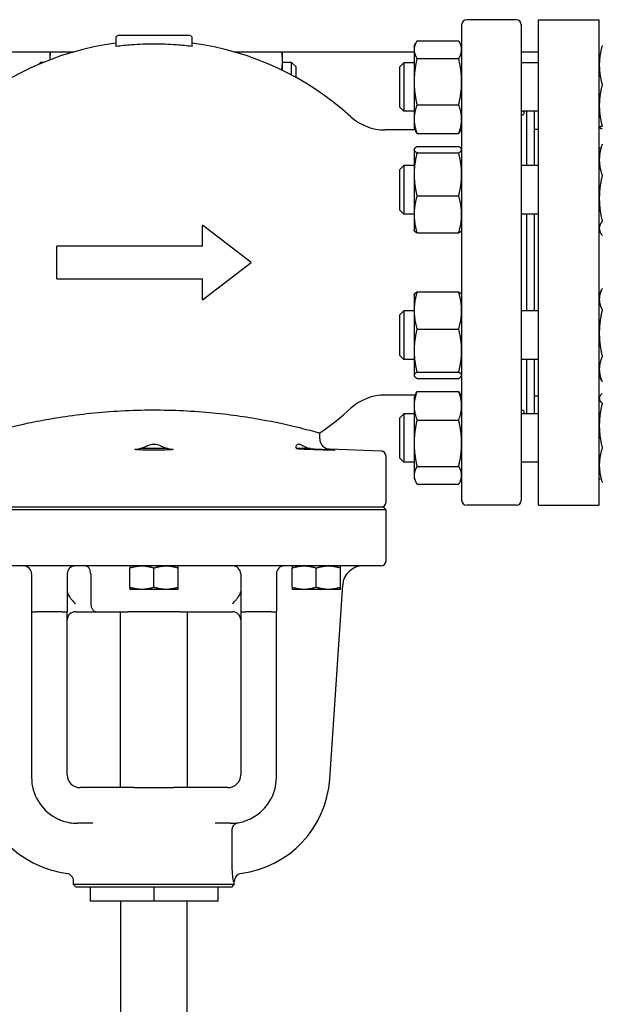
# Model space of a CAD drawing. Header units: inches. Extents: x 5 to 1128, y -85 to 748.
# Tile 636 of 656: x 626 to 635, y 682 to 698. Entities that reach past the tile are written whole.
import ezdxf

# ---------------------------------------------------------------- set-up
doc = ezdxf.new("R2010")
doc.units = ezdxf.units.IN
doc.header["$LTSCALE"] = 32
doc.header["$MEASUREMENT"] = 0
doc.layers.add('Visible (ANSI)', color=7, linetype='Continuous', lineweight=30)

msp = doc.modelspace()

# ---------------------------------------------------------------- linework, layer by layer
at = {"layer": 'Visible (ANSI)'}
for p, q in [((633.31565, 697.68978), (632.55187, 697.68978)), ((633.65813, 690.18978), (633.65813, 697.68978)), ((633.65813, 697.68978), (634.59813, 697.68978)), ((634.59813, 690.18978), (634.59813, 697.68978)), ((632.47313, 697.61104), (632.47313, 690.26852)), ((633.39439, 697.61104), (633.39439, 690.26852)), ((627.13258, 697.40435), (627.13258, 697.27441)), ((628.27431, 697.44372), (627.17195, 697.44372)), ((628.31368, 697.27441), (628.31368, 697.40435)), ((631.73913, 697.27458), (631.76305, 697.32588)), ((631.73913, 697.27458), (631.73913, 697.22718)), ((631.73913, 697.22718), (631.73913, 696.7316)), ((631.78422, 697.36503), (632.42805, 697.36503)), ((632.47313, 697.27458), (632.44921, 697.32588)), ((634.59813, 697.27458), (634.59849, 697.27534)), ((626.47584, 697.18978), (623.70713, 697.18978)), ((626.11413, 697.18978), (626.11413, 697.06943)), ((631.73913, 697.18978), (628.97042, 697.18978)), ((628.97313, 697.18978), (628.97313, 697.189)), ((629.70713, 697.05448), (629.70713, 697.18978)), ((631.78422, 697.08932), (632.42805, 697.08932)), ((633.65813, 697.18978), (633.39439, 697.18978)), ((625.9421, 696.99996), (625.97313, 697.03099)), ((625.97313, 697.03099), (625.97313, 697.0131)), ((626.01645, 697.03099), (625.97313, 697.03099)), ((629.70713, 696.90713), (629.70713, 697.05448)), ((629.84813, 697.03099), (629.70713, 697.03099)), ((629.84813, 696.83531), (629.84813, 697.03099)), ((629.91063, 696.96849), (629.84813, 697.03099)), ((629.91063, 696.96849), (629.91063, 696.80146)), ((631.51939, 696.96208), (631.58189, 697.02458)), ((631.51939, 696.33708), (631.51939, 696.96208)), ((631.58189, 697.02458), (631.58189, 696.27458)), ((631.73913, 697.02458), (631.58189, 697.02458)), ((633.65813, 697.02458), (633.39439, 697.02458)), ((631.73913, 696.7316), (631.73913, 696.15401)), ((631.51939, 696.33708), (631.58189, 696.27458)), ((631.78422, 696.37388), (632.42805, 696.37388)), ((631.73913, 696.27458), (631.58189, 696.27458)), ((633.65813, 696.27458), (633.39439, 696.27458)), ((633.47313, 696.27458), (633.47313, 695.43722)), ((633.59313, 696.27458), (633.59313, 695.43722)), ((631.73913, 696.15401), (631.73913, 696.02458)), ((631.73913, 696.02458), (631.76305, 695.97329)), ((632.47313, 696.02458), (632.44921, 695.97329)), ((634.59813, 696.02458), (634.59849, 696.02383)), ((631.75665, 695.98702), (631.29368, 695.98702)), ((631.78422, 695.93414), (632.42805, 695.93414)), ((633.59813, 695.87978), (633.59313, 695.87978)), ((633.59813, 695.43722), (633.59813, 695.99978)), ((633.59813, 695.99978), (633.65813, 695.99978)), ((631.78422, 695.72878), (632.42805, 695.72878)), ((634.59813, 695.68722), (634.61282, 695.71871)), ((631.73913, 695.68722), (631.74162, 695.69255)), ((631.73913, 695.68722), (631.73913, 695.68193)), ((631.73913, 695.68193), (631.73913, 695.3018)), ((631.78422, 695.63508), (632.42805, 695.63508)), ((632.47313, 695.68722), (632.47065, 695.69255)), ((631.51939, 695.37472), (631.58189, 695.43722)), ((631.58189, 695.43722), (631.58189, 694.68722)), ((631.73913, 695.43722), (631.58189, 695.43722)), ((633.65813, 695.43722), (633.39439, 695.43722)), ((631.51939, 694.74972), (631.51939, 695.37472)), ((631.73913, 695.3018), (631.73913, 694.68209)), ((631.78422, 694.96852), (632.42805, 694.96852)), ((631.51939, 694.74972), (631.58189, 694.68722)), ((631.73913, 694.68722), (631.58189, 694.68722)), ((631.73913, 694.68209), (631.73913, 694.43722)), ((633.65813, 694.68722), (633.39439, 694.68722)), ((633.47313, 694.68722), (633.47313, 693.19234)), ((633.59313, 694.68722), (633.59313, 693.19234)), ((633.59813, 693.19234), (633.59813, 694.68722)), ((629.22313, 693.93978), (628.47313, 694.51528)), ((628.47313, 694.18978), (628.47313, 694.51528)), ((631.73913, 694.43722), (631.74162, 694.43188)), ((631.78422, 694.39566), (632.42805, 694.39566)), ((632.47313, 694.43722), (632.47065, 694.43188)), ((634.59813, 694.43722), (634.61282, 694.40572)), ((628.47313, 694.18978), (626.22313, 694.18978)), ((626.22313, 693.68978), (626.22313, 694.18978)), ((628.47313, 693.36428), (629.22313, 693.93978)), ((626.22313, 693.68978), (628.47313, 693.68978)), ((628.47313, 693.36428), (628.47313, 693.68978)), ((631.73913, 693.44234), (631.74168, 693.44779)), ((631.73913, 693.44234), (631.73913, 693.19817)), ((631.78422, 693.48429), (632.42805, 693.48429)), ((632.47313, 693.44234), (632.47059, 693.44779)), ((634.59813, 693.44234), (634.63431, 693.51993)), ((631.51939, 693.12984), (631.58189, 693.19234)), ((631.51939, 692.50484), (631.51939, 693.12984)), ((631.58189, 693.19234), (631.58189, 692.44234)), ((631.73913, 693.19234), (631.58189, 693.19234)), ((631.73913, 693.19817), (631.73913, 692.57857)), ((633.65813, 693.19234), (633.39439, 693.19234)), ((631.78422, 692.91205), (632.42805, 692.91205)), ((631.73913, 692.57857), (631.73913, 692.19775)), ((631.51939, 692.50484), (631.58189, 692.44234)), ((631.73913, 692.44234), (631.58189, 692.44234)), ((633.65813, 692.44234), (633.39439, 692.44234)), ((633.47313, 692.44234), (633.47313, 691.60498)), ((633.59313, 692.44234), (633.59313, 691.60498)), ((633.59813, 691.87978), (633.59813, 692.44234)), ((631.78422, 692.2451), (632.42805, 692.2451)), ((631.73913, 692.19775), (631.73913, 692.19234)), ((631.73913, 692.19234), (631.74168, 692.18689)), ((631.78422, 692.1504), (632.42805, 692.1504)), ((632.47313, 692.19234), (632.47059, 692.18689)), ((634.59813, 692.19234), (634.63431, 692.11476)), ((631.73913, 691.85498), (631.76324, 691.90667)), ((631.78422, 691.94556), (632.42805, 691.94556)), ((632.47313, 691.85498), (632.44903, 691.90667)), ((633.59813, 691.99978), (633.59313, 691.99978)), ((633.59313, 691.93978), (633.59813, 691.93978)), ((631.75665, 691.89254), (631.29368, 691.89254)), ((631.73913, 691.85498), (631.73913, 691.72609)), ((633.59813, 691.87978), (633.65813, 691.87978)), ((634.59813, 691.85498), (634.60484, 691.86937)), ((631.51939, 691.54248), (631.58189, 691.60498)), ((631.58189, 691.60498), (631.58189, 690.85498)), ((631.73913, 691.60498), (631.58189, 691.60498)), ((631.73913, 691.72609), (631.73913, 691.14883)), ((633.65813, 691.60498), (633.39439, 691.60498)), ((631.51939, 690.91748), (631.51939, 691.54248)), ((631.78422, 691.50662), (632.42805, 691.50662)), ((630.28219, 691.2173), (630.28219, 691.30717)), ((631.73913, 691.14883), (631.73913, 690.65272)), ((627.93629, 691.06576), (627.50998, 691.06576)), ((630.13782, 691.06576), (629.92467, 691.06576)), ((630.43362, 691.05994), (631.2301, 691.02931)), ((631.30581, 690.23899), (631.30581, 690.95062)), ((631.51939, 690.91748), (631.58189, 690.85498)), ((631.73913, 690.85498), (631.58189, 690.85498)), ((633.65813, 690.85498), (633.39439, 690.85498)), ((631.78422, 690.79104), (632.42805, 690.79104)), ((631.73913, 690.65272), (631.73913, 690.60498)), ((631.73913, 690.60498), (631.76324, 690.55328)), ((632.47313, 690.60498), (632.44903, 690.55328)), ((634.59813, 690.60498), (634.60484, 690.59058)), ((631.78422, 690.5144), (632.42805, 690.5144)), ((631.30581, 690.12088), (624.14046, 690.12088)), ((631.26644, 690.16025), (624.17983, 690.16025)), ((631.26644, 690.16025), (631.30581, 690.12088)), ((631.30581, 689.33348), (631.30581, 690.12088)), ((633.31565, 690.18978), (632.55187, 690.18978)), ((633.65813, 690.18978), (634.59813, 690.18978)), ((631.22707, 689.25474), (624.2192, 689.25474)), ((627.34813, 688.92423), (627.34813, 689.22125)), ((627.72313, 688.92423), (627.72313, 689.22125)), ((628.09813, 688.92423), (628.09813, 689.22125)), ((629.85415, 688.92423), (629.85415, 689.22125)), ((630.22915, 688.92423), (630.22915, 689.22125)), ((630.60415, 688.92423), (630.60415, 689.22125)), ((625.83337, 689.12974), (625.83337, 688.54608)), ((626.38455, 689.12974), (626.38455, 688.54608)), ((626.74636, 689.12974), (626.74636, 688.67108)), ((629.06172, 689.12974), (629.06172, 688.54608)), ((629.6129, 689.12974), (629.6129, 688.54608)), ((627.53563, 688.89074), (627.34813, 688.89074)), ((627.91063, 688.89074), (627.53563, 688.89074)), ((628.09813, 688.89074), (627.91063, 688.89074)), ((630.04165, 688.89074), (629.85415, 688.89074)), ((630.41665, 688.89074), (630.04165, 688.89074)), ((630.60415, 688.89074), (630.41665, 688.89074)), ((630.43617, 685.9608), (630.63657, 688.96077)), ((625.83337, 688.54608), (625.83337, 685.98702)), ((625.83337, 688.54608), (625.91211, 688.54608)), ((626.30581, 688.54608), (625.91211, 688.54608)), ((626.30581, 688.54608), (626.38455, 688.54608)), ((626.38455, 686.02639), (626.38455, 688.54608)), ((626.50955, 688.54608), (626.83514, 688.54608)), ((626.83514, 688.54608), (627.32074, 688.54608)), ((627.20542, 685.82954), (627.20542, 688.54608)), ((628.12553, 688.54608), (627.32074, 688.54608)), ((628.12553, 688.54608), (628.55264, 688.54608)), ((628.24085, 685.82954), (628.24085, 688.54608)), ((628.55264, 688.54608), (628.78869, 688.54608)), ((628.78869, 688.54608), (628.93672, 688.54608)), ((629.06172, 688.54608), (629.06172, 686.02639)), ((629.06172, 688.54608), (629.14046, 688.54608)), ((629.53416, 688.54608), (629.14046, 688.54608)), ((629.53416, 688.54608), (629.6129, 688.54608)), ((629.6129, 685.98702), (629.6129, 688.54608)), ((627.34593, 685.82954), (626.5814, 685.82954)), ((627.41549, 685.82954), (627.34593, 685.82954)), ((627.41549, 685.82954), (628.03078, 685.82954)), ((628.10034, 685.82954), (628.03078, 685.82954)), ((628.86487, 685.82954), (628.10034, 685.82954)), ((626.77714, 685.27836), (626.54203, 685.27836)), ((628.90424, 685.27836), (628.66913, 685.27836)), ((628.93228, 684.58184), (628.93228, 685.15383)), ((626.48298, 684.33348), (626.48298, 684.38071)), ((628.96329, 684.33348), (626.48298, 684.33348)), ((626.52235, 684.29411), (626.48298, 684.33348)), ((628.92392, 684.29411), (628.96329, 684.33348)), ((628.96329, 684.33348), (628.96329, 684.38071)), ((628.92392, 684.29411), (626.52235, 684.29411)), ((626.73888, 684.29411), (626.73888, 684.07758)), ((627.72313, 684.29411), (627.72313, 684.07758)), ((628.70738, 684.29411), (628.70738, 684.07758)), ((627.72313, 684.07758), (626.73888, 684.07758)), ((627.21132, 681.87584), (627.21132, 684.07758)), ((628.70738, 684.07758), (627.72313, 684.07758)), ((628.23494, 681.87584), (628.23494, 684.07758))]:
    msp.add_line(p, q, dxfattribs=at)
for centre, radius, start, end in [((632.55187, 697.61104), 0.07874, 90, 180), ((633.31565, 697.61104), 0.07874, 0, 90), ((627.17195, 697.40435), 0.03937, 90, 180), ((628.27431, 697.40435), 0.03937, 0, 90), ((627.72313, 692.83742), 4.52756, 97.494717, 132.205446), ((627.72313, 692.83742), 4.52756, 47.794554, 82.505283), ((631.29368, 696.77443), 0.7874, 227.794554, 270), ((631.29368, 691.10513), 0.7874, 90, 132.205446), ((627.72313, 695.04214), 4.52756, 304.417389, 312.205446), ((630.43967, 691.2173), 0.15748, 180, 267.797402), ((631.22707, 690.95062), 0.07874, 0, 87.797402), ((631.22707, 690.23899), 0.07874, 270, 0), ((632.55187, 690.26852), 0.07874, 180, 270), ((633.31565, 690.26852), 0.07874, 270, 0), ((631.22707, 689.33348), 0.07874, 270, 0), ((625.70837, 689.12974), 0.125, 0, 90), ((626.50955, 689.12974), 0.125, 90, 180), ((628.93672, 689.12974), 0.125, 0, 90), ((629.7379, 689.12974), 0.125, 90, 180), ((630.95083, 688.93978), 0.31496, 90, 176.178282), ((626.50955, 688.42108), 0.125, 90, 180), ((628.93672, 688.42108), 0.125, 0, 90), ((626.54203, 685.98702), 0.70866, 180, 241.65439), ((626.5814, 686.02639), 0.19685, 180, 270), ((628.86487, 686.02639), 0.19685, 270, 0), ((628.90424, 685.98702), 0.70866, 298.34561, 0), ((626.5814, 686.06576), 1.5748, 183.821718, 262.730273), ((628.86487, 686.06576), 1.5748, 277.269727, 356.178282), ((626.35798, 684.38071), 0.125, 0, 82.447083), ((629.08829, 684.38071), 0.125, 97.552917, 180)]:
    msp.add_arc(centre, radius, start, end, dxfattribs=at)
for centre, start_param, end_param in [((626.65758, 689.12974), 4.71238898, 6.28318531), ((626.83514, 688.67108), 1.57079633, 3.14159265)]:
    msp.add_ellipse(centre, major_axis=(0, 0.125), ratio=0.71022868, start_param=start_param, end_param=end_param, dxfattribs=at)
for points, knots in [([(628.31368, 697.27441), (628.23201, 697.28532), (628.1504, 697.2939), (627.95101, 697.30945), (627.83443, 697.31368), (627.61184, 697.31368), (627.49525, 697.30945), (627.29587, 697.2939), (627.21426, 697.28532), (627.13258, 697.27441)], [12.61011501, 12.61011501, 12.61011501, 12.61011501, 13.18544897, 13.18544897, 14.03349579, 14.03349579, 14.88154261, 14.88154261, 15.45687657, 15.45687657, 15.45687657, 15.45687657]), ([(633.4293, 696.27465), (633.43223, 696.26512), (633.43376, 696.25666), (633.43376, 696.23102), (633.42365, 696.21989), (633.40204, 696.2167), (633.39833, 696.21647), (633.39439, 696.21652)], [1.797466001, 1.797466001, 1.797466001, 1.797466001, 1.940397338, 1.940397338, 2.307973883, 2.307973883, 2.377469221, 2.377469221, 2.377469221, 2.377469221]), ([(625.16408, 691.30717), (625.16408, 691.30717), (625.16448, 691.30728), (625.1684, 691.30841), (625.17765, 691.31107), (625.21574, 691.32185), (625.2518, 691.33198), (625.40676, 691.37368), (625.57166, 691.41613), (626.00564, 691.50753), (626.27452, 691.55562), (626.87152, 691.62899), (627.19239, 691.65389), (627.84169, 691.6678), (628.16151, 691.65783), (628.76581, 691.60974), (629.0447, 691.57288), (629.51895, 691.49279), (629.71601, 691.45081), (630.0145, 691.38053), (630.12204, 691.35174), (630.22589, 691.32319), (630.25075, 691.31614), (630.27666, 691.30876), (630.28219, 691.30717), (630.28219, 691.30717)], [-20.56905697, -20.56905697, -20.56905697, -20.56905697, -20.37038726, -20.37038726, -19.59073988, -19.59073988, -18.43169748, -18.43169748, -15.91322618, -15.91322618, -13.31950336, -13.31950336, -10.79417671, -10.79417671, -8.3570465, -8.3570465, -5.96844078, -5.96844078, -3.74429408, -3.74429408, -1.73987466, -1.73987466, -0.73995163, -0.73995163, 0, 0, 0, 0]), ([(633.39439, 691.66304), (633.39833, 691.66309), (633.40204, 691.66286), (633.42365, 691.65967), (633.43376, 691.64854), (633.43376, 691.6229), (633.43223, 691.61444), (633.4293, 691.60491)], [1.502651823, 1.502651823, 1.502651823, 1.502651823, 1.57214716, 1.57214716, 1.939723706, 1.939723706, 2.082655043, 2.082655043, 2.082655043, 2.082655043]), ([(627.96092, 691.05994), (627.97202, 691.05934), (627.98193, 691.0587), (628.00695, 691.05671), (628.01716, 691.05527), (628.02499, 691.05237), (628.02077, 691.05071), (627.99389, 691.04768), (627.97124, 691.04631), (627.91692, 691.04418), (627.88219, 691.04328), (627.8052, 691.04209), (627.76293, 691.0418), (627.68334, 691.0418), (627.64107, 691.04209), (627.56407, 691.04328), (627.52935, 691.04418), (627.47503, 691.04631), (627.45237, 691.04768), (627.4255, 691.05071), (627.42128, 691.05237), (627.4255, 691.05394), (627.42911, 691.05527), (627.43932, 691.05671), (627.46433, 691.0587), (627.47425, 691.05934), (627.48535, 691.05994)], [-2.85210649, -2.85210649, -2.85210649, -2.85210649, -2.71940527, -2.71940527, -2.45467957, -2.45467957, -2.14423866, -2.14423866, -1.83379774, -1.83379774, -1.53056876, -1.53056876, -1.22733979, -1.22733979, -0.92411081, -0.92411081, -0.62088183, -0.62088183, -0.31044092, -0.31044092, 0, 0, 0, 0.2647257, 0.2647257, 0.39742692, 0.39742692, 0.39742692, 0.39742692]), ([(627.50998, 691.06576), (627.52694, 691.0706), (627.54526, 691.07792), (627.58594, 691.09548), (627.60783, 691.10569), (627.64936, 691.12256), (627.67084, 691.13023), (627.70545, 691.13627), (627.71784, 691.13718), (627.74519, 691.13596), (627.75937, 691.13337), (627.80258, 691.12165), (627.83267, 691.10794), (627.88859, 691.08311), (627.91364, 691.07223), (627.93629, 691.06576)], [-1.34645024, -1.34645024, -1.34645024, -1.34645024, -1.15784371, -1.15784371, -0.94631715, -0.94631715, -0.74905281, -0.74905281, -0.63822291, -0.63822291, -0.51044327, -0.51044327, -0.24107093, -0.24107093, 0, 0, 0, 0]), ([(629.92467, 691.06576), (629.9164, 691.07344), (629.91472, 691.08739), (629.92126, 691.11038), (629.92596, 691.11904), (629.93688, 691.13017), (629.94255, 691.13392), (629.95412, 691.13687), (629.95923, 691.1371), (629.97195, 691.13535), (629.97954, 691.13283), (630.00608, 691.12149), (630.02855, 691.10815), (630.08013, 691.08341), (630.1078, 691.07232), (630.13782, 691.06576)], [-1.33358191, -1.33358191, -1.33358191, -1.33358191, -1.03717278, -1.03717278, -0.85065307, -0.85065307, -0.71563279, -0.71563279, -0.62320795, -0.62320795, -0.50764723, -0.50764723, -0.24435967, -0.24435967, 0, 0, 0, 0]), ([(630.18032, 691.05994), (630.19849, 691.05934), (630.21715, 691.0587), (630.2727, 691.05671), (630.30928, 691.05527), (630.37817, 691.05237), (630.41406, 691.05071), (630.47137, 691.04768), (630.49279, 691.04631), (630.51708, 691.04418), (630.52184, 691.04328), (630.51276, 691.04209), (630.49892, 691.0418), (630.45913, 691.0418), (630.43069, 691.04209), (630.36278, 691.04328), (630.3233, 691.04418), (630.24468, 691.04631), (630.20061, 691.04768), (630.11642, 691.05071), (630.07631, 691.05237), (630.04336, 691.05394), (630.01526, 691.05527), (629.98888, 691.05671), (629.95835, 691.0587), (629.9496, 691.05934), (629.94254, 691.05994)], [-2.85210649, -2.85210649, -2.85210649, -2.85210649, -2.71940527, -2.71940527, -2.45467957, -2.45467957, -2.14423866, -2.14423866, -1.83379774, -1.83379774, -1.53056876, -1.53056876, -1.22733979, -1.22733979, -0.92411081, -0.92411081, -0.62088183, -0.62088183, -0.31044092, -0.31044092, 0, 0, 0, 0.2647257, 0.2647257, 0.39742692, 0.39742692, 0.39742692, 0.39742692]), ([(626.38455, 688.85945), (626.38455, 688.85935), (626.38455, 688.85925), (626.38458, 688.84968), (626.38615, 688.84028), (626.39222, 688.8213), (626.39668, 688.81198), (626.40879, 688.79127), (626.4164, 688.78069), (626.42392, 688.76924)], [-0.000896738, -0.000896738, -0.000896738, -0.000896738, 0, 0, 0.08693271, 0.08693271, 0.175052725, 0.175052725, 0.280007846, 0.280007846, 0.280007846, 0.280007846]), ([(626.42392, 688.76924), (626.43324, 688.75505), (626.44408, 688.74108), (626.47313, 688.70743), (626.49223, 688.6884), (626.50955, 688.67108)], [1.910988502, 1.910988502, 1.910988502, 1.910988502, 2.034466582, 2.034466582, 2.221097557, 2.221097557, 2.221097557, 2.221097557]), ([(628.93672, 688.67108), (628.95403, 688.6884), (628.97313, 688.70743), (629.00218, 688.74108), (629.01302, 688.75505), (629.02235, 688.76924)], [0, 0, 0, 0, 0.186630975, 0.186630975, 0.310109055, 0.310109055, 0.310109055, 0.310109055]), ([(629.02235, 688.76924), (629.02987, 688.78069), (629.03748, 688.79127), (629.04959, 688.81198), (629.05405, 688.8213), (629.06012, 688.84028), (629.06168, 688.84968), (629.06172, 688.85925), (629.06172, 688.85935), (629.06172, 688.85945)], [0, 0, 0, 0, 0.104406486, 0.104406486, 0.19206587, 0.19206587, 0.278544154, 0.278544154, 0.279436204, 0.279436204, 0.279436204, 0.279436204]), ([(626.20557, 685.36333), (626.22408, 685.35334), (626.24306, 685.34418), (626.28801, 685.32486), (626.31422, 685.31542), (626.37691, 685.29681), (626.41398, 685.28902), (626.48147, 685.28029), (626.51184, 685.27836), (626.54203, 685.27836)], [0, 0, 0, 0, 0.132051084, 0.132051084, 0.308525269, 0.308525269, 0.555345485, 0.555345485, 0.75616862, 0.75616862, 0.75616862, 0.75616862]), ([(628.90424, 685.27836), (628.93599, 685.27836), (628.96794, 685.2805), (629.03084, 685.28906), (629.06179, 685.29537), (629.12314, 685.31227), (629.15383, 685.32296), (629.20321, 685.34418), (629.22218, 685.35334), (629.2407, 685.36333)], [-0.00146796, -0.00146796, -0.00146796, -0.00146796, 0.209762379, 0.209762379, 0.415840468, 0.415840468, 0.622649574, 0.622649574, 0.754700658, 0.754700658, 0.754700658, 0.754700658]), ([(628.93212, 685.16692), (628.93181, 685.17985), (628.93312, 685.19235), (628.93878, 685.21742), (628.94345, 685.22935), (628.95649, 685.25282), (628.96547, 685.26324), (628.98581, 685.27924), (628.99747, 685.28438), (629.00947, 685.28622), (629.00954, 685.28623), (629.00961, 685.28624)], [-0.52170748, -0.52170748, -0.52170748, -0.52170748, -0.421852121, -0.421852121, -0.307757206, -0.307757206, -0.161137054, -0.161137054, 0, 0, 0.000927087, 0.000927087, 0.000927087, 0.000927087]), ([(628.95193, 684.3791), (628.95192, 684.3792), (628.9519, 684.3793), (628.94935, 684.39723), (628.94624, 684.41684), (628.94061, 684.45745), (628.93748, 684.4814), (628.93336, 684.53355), (628.93228, 684.55752), (628.93228, 684.58184)], [-0.001098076, -0.001098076, -0.001098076, -0.001098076, 0, 0, 0.19742354, 0.19742354, 0.356355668, 0.356355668, 0.480680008, 0.480680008, 0.480680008, 0.480680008])]:
    msp.add_open_spline(points, degree=3, knots=knots, dxfattribs=at)
for points, weights in [([(631.78422, 697.36503), (631.73913, 697.29116), (631.73913, 697.22718)], [1, 1.0379548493, 1]), ([(631.73913, 697.22718), (631.73913, 697.1632), (631.78422, 697.08932)], [1, 1.0379548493, 1]), ([(632.47313, 697.22718), (632.47313, 697.29116), (632.42805, 697.36503)], [1, 1.0379548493, 1]), ([(632.42805, 697.08932), (632.47313, 697.1632), (632.47313, 697.22718)], [1, 1.0379548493, 1]), ([(634.64322, 697.29158), (634.59813, 697.12907), (634.59813, 696.98833)], [1, 1.0379548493, 1]), ([(626.12542, 697.18978), (626.11539, 697.1285), (626.11427, 697.06948)], [1.0189754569, 1.01914897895, 1.00402083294]), ([(628.98442, 697.18978), (628.9841, 697.18785), (628.9838, 697.18592)], [1.0189754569, 1.01898091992, 1.0189712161]), ([(629.70713, 697.05448), (629.70713, 697.12084), (629.69584, 697.18978)], [1, 1.01917066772, 1.0189754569]), ([(631.78422, 697.08932), (631.73913, 696.89762), (631.73913, 696.7316)], [1, 1.0379548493, 1]), ([(632.47313, 696.7316), (632.47313, 696.89762), (632.42805, 697.08932)], [1, 1.0379548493, 1]), ([(629.69483, 696.9131), (629.70713, 696.98525), (629.70713, 697.05448)], [1.01892077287, 1.0200142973, 1]), ([(634.59813, 696.98833), (634.59813, 696.84759), (634.64322, 696.68508)], [1, 1.0379548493, 1]), ([(631.73913, 696.7316), (631.73913, 696.56558), (631.78422, 696.37388)], [1, 1.0379548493, 1]), ([(632.42805, 696.37388), (632.47313, 696.56558), (632.47313, 696.7316)], [1, 1.0379548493, 1]), ([(634.64322, 696.68508), (634.59813, 696.51306), (634.59813, 696.36409)], [1, 1.0379548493, 1]), ([(631.78422, 696.37388), (631.73913, 696.25605), (631.73913, 696.15401)], [1, 1.0379548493, 1]), ([(632.47313, 696.15401), (632.47313, 696.25605), (632.42805, 696.37388)], [1, 1.0379548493, 1]), ([(634.59813, 696.36409), (634.59813, 696.21511), (634.64322, 696.04309)], [1, 1.0379548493, 1]), ([(631.73913, 696.15401), (631.73913, 696.05196), (631.78422, 695.93414)], [1, 1.0379548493, 1]), ([(632.42805, 695.93414), (632.47313, 696.05196), (632.47313, 696.15401)], [1, 1.0379548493, 1]), ([(634.64322, 696.04309), (634.59813, 696.03358), (634.59813, 696.02534)], [1, 1.0379548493, 1]), ([(634.59813, 696.02534), (634.59813, 696.0171), (634.64322, 696.00759)], [1, 1.0379548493, 1]), ([(631.78422, 695.93414), (631.77188, 695.95435), (631.76305, 695.97329)], [1, 1.0101047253, 1.0148290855]), ([(632.44921, 695.97329), (632.44038, 695.95435), (632.42805, 695.93414)], [1.0148290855, 1.0101047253, 1]), ([(631.78422, 695.72878), (631.73913, 695.70367), (631.73913, 695.68193)], [1, 1.0379548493, 1]), ([(632.47313, 695.68193), (632.47313, 695.70367), (632.42805, 695.72878)], [1, 1.0379548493, 1]), ([(634.64322, 695.76766), (634.59813, 695.63781), (634.59813, 695.52536)], [1, 1.0379548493, 1]), ([(631.73913, 695.68193), (631.73913, 695.66019), (631.78422, 695.63508)], [1, 1.0379548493, 1]), ([(631.78422, 695.63508), (631.73913, 695.45648), (631.73913, 695.3018)], [1, 1.0379548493, 1]), ([(632.42805, 695.63508), (632.47313, 695.66019), (632.47313, 695.68193)], [1, 1.0379548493, 1]), ([(632.47313, 695.3018), (632.47313, 695.45648), (632.42805, 695.63508)], [1, 1.0379548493, 1]), ([(634.59813, 695.52536), (634.59813, 695.41291), (634.64322, 695.28307)], [1, 1.0379548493, 1]), ([(631.73913, 695.3018), (631.73913, 695.14713), (631.78422, 694.96852)], [1, 1.0379548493, 1]), ([(632.42805, 694.96852), (632.47313, 695.14713), (632.47313, 695.3018)], [1, 1.0379548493, 1]), ([(634.64322, 695.28307), (634.59813, 695.09405), (634.59813, 694.93035)], [1, 1.0379548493, 1]), ([(631.78422, 694.96852), (631.73913, 694.81502), (631.73913, 694.68209)], [1, 1.0379548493, 1]), ([(632.47313, 694.68209), (632.47313, 694.81502), (632.42805, 694.96852)], [1, 1.0379548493, 1]), ([(634.59813, 694.93035), (634.59813, 694.76665), (634.64322, 694.57763)], [1, 1.0379548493, 1]), ([(631.73913, 694.68209), (631.73913, 694.54916), (631.78422, 694.39566)], [1, 1.0379548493, 1]), ([(632.42805, 694.39566), (632.47313, 694.54916), (632.47313, 694.68209)], [1, 1.0379548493, 1]), ([(634.64322, 694.57763), (634.59813, 694.51845), (634.59813, 694.4672)], [1, 1.0379548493, 1]), ([(631.78422, 694.39566), (631.7495, 694.41499), (631.74162, 694.43188)], [1, 1.02897860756, 1.01370675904]), ([(632.47065, 694.43188), (632.46277, 694.41499), (632.42805, 694.39566)], [1.01370675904, 1.02897860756, 1]), ([(634.59813, 694.4672), (634.59813, 694.41595), (634.64322, 694.35678)], [1, 1.0379548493, 1]), ([(631.78422, 693.48429), (631.73913, 693.33096), (631.73913, 693.19817)], [1, 1.0379548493, 1]), ([(631.74168, 693.44779), (631.74961, 693.46481), (631.78422, 693.48429)], [1.01380994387, 1.02888022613, 1]), ([(632.42805, 693.48429), (632.46266, 693.46481), (632.47059, 693.44779)], [1, 1.02888022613, 1.01380994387]), ([(632.47313, 693.19817), (632.47313, 693.33096), (632.42805, 693.48429)], [1, 1.0379548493, 1]), ([(634.64322, 693.53816), (634.59813, 693.44982), (634.59813, 693.37332)], [1, 1.0379548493, 1]), ([(634.59813, 693.37332), (634.59813, 693.29683), (634.64322, 693.20849)], [1, 1.0379548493, 1]), ([(631.73913, 693.19817), (631.73913, 693.06538), (631.78422, 692.91205)], [1, 1.0379548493, 1]), ([(632.42805, 692.91205), (632.47313, 693.06538), (632.47313, 693.19817)], [1, 1.0379548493, 1]), ([(634.64322, 693.20849), (634.59813, 693.01535), (634.59813, 692.84809)], [1, 1.0379548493, 1]), ([(631.78422, 692.91205), (631.73913, 692.73334), (631.73913, 692.57857)], [1, 1.0379548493, 1]), ([(632.47313, 692.57857), (632.47313, 692.73334), (632.42805, 692.91205)], [1, 1.0379548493, 1]), ([(634.59813, 692.84809), (634.59813, 692.68082), (634.64322, 692.48768)], [1, 1.0379548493, 1]), ([(631.73913, 692.57857), (631.73913, 692.42381), (631.78422, 692.2451)], [1, 1.0379548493, 1]), ([(632.42805, 692.2451), (632.47313, 692.42381), (632.47313, 692.57857)], [1, 1.0379548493, 1]), ([(634.64322, 692.48768), (634.59813, 692.38287), (634.59813, 692.2921)], [1, 1.0379548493, 1]), ([(631.78422, 692.2451), (631.73913, 692.21972), (631.73913, 692.19775)], [1, 1.0379548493, 1]), ([(632.47313, 692.19775), (632.47313, 692.21972), (632.42805, 692.2451)], [1, 1.0379548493, 1]), ([(634.59813, 692.2921), (634.59813, 692.20134), (634.64322, 692.09653)], [1, 1.0379548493, 1]), ([(631.73913, 692.19775), (631.73913, 692.17577), (631.78422, 692.1504)], [1, 1.0379548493, 1]), ([(632.42805, 692.1504), (632.47313, 692.17577), (632.47313, 692.19775)], [1, 1.0379548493, 1]), ([(631.78422, 691.94556), (631.73913, 691.82794), (631.73913, 691.72609)], [1, 1.0379548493, 1]), ([(631.76324, 691.90667), (631.77201, 691.92549), (631.78422, 691.94556)], [1.01472967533, 1.00999904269, 1]), ([(632.47313, 691.72609), (632.47313, 691.82794), (632.42805, 691.94556)], [1, 1.0379548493, 1]), ([(632.42805, 691.94556), (632.44025, 691.92549), (632.44903, 691.90667)], [1, 1.00999904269, 1.01472967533]), ([(634.64322, 691.91704), (634.59813, 691.87624), (634.59813, 691.84091)], [1, 1.0379548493, 1]), ([(634.59813, 691.84091), (634.59813, 691.80557), (634.64322, 691.76477)], [1, 1.0379548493, 1]), ([(634.64322, 691.76477), (634.59813, 691.58067), (634.59813, 691.42124)], [1, 1.0379548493, 1]), ([(631.73913, 691.72609), (631.73913, 691.62424), (631.78422, 691.50662)], [1, 1.0379548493, 1]), ([(632.42805, 691.50662), (632.47313, 691.62424), (632.47313, 691.72609)], [1, 1.0379548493, 1]), ([(631.78422, 691.50662), (631.73913, 691.31488), (631.73913, 691.14883)], [1, 1.0379548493, 1]), ([(632.47313, 691.14883), (632.47313, 691.31488), (632.42805, 691.50662)], [1, 1.0379548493, 1]), ([(634.59813, 691.42124), (634.59813, 691.2618), (634.64322, 691.0777)], [1, 1.0379548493, 1]), ([(631.73913, 691.14883), (631.73913, 690.98278), (631.78422, 690.79104)], [1, 1.0379548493, 1]), ([(632.42805, 690.79104), (632.47313, 690.98278), (632.47313, 691.14883)], [1, 1.0379548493, 1]), ([(634.64322, 691.0777), (634.59813, 690.93441), (634.59813, 690.81031)], [1, 1.0379548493, 1]), ([(631.78422, 690.79104), (631.73913, 690.71692), (631.73913, 690.65272)], [1, 1.0379548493, 1]), ([(632.47313, 690.65272), (632.47313, 690.71692), (632.42805, 690.79104)], [1, 1.0379548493, 1]), ([(634.59813, 690.81031), (634.59813, 690.68621), (634.64322, 690.54291)], [1, 1.0379548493, 1]), ([(631.73913, 690.65272), (631.73913, 690.58852), (631.78422, 690.5144)], [1, 1.0379548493, 1]), ([(632.42805, 690.5144), (632.47313, 690.58852), (632.47313, 690.65272)], [1, 1.0379548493, 1]), ([(627.34813, 689.25474), (627.34813, 689.25474), (627.34813, 689.22125)], [1, 1.04314139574, 1.01001874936]), ([(627.34813, 689.22125), (627.44861, 689.25474), (627.53563, 689.25474)], [1.01001874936, 1.04314139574, 1]), ([(627.53563, 689.25474), (627.62265, 689.25474), (627.72313, 689.22125)], [1, 1.04314139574, 1.01001874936]), ([(627.72313, 689.22125), (627.82361, 689.25474), (627.91063, 689.25474)], [1.01001874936, 1.04314139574, 1]), ([(627.91063, 689.25474), (627.99765, 689.25474), (628.09813, 689.22125)], [1, 1.04314139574, 1.01001874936]), ([(628.09813, 689.22125), (628.09813, 689.25474), (628.09813, 689.25474)], [1.01001874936, 1.04314139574, 1]), ([(629.85415, 689.25474), (629.85415, 689.25474), (629.85415, 689.22125)], [1, 1.04314139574, 1.01001874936]), ([(629.85415, 689.22125), (629.95463, 689.25474), (630.04165, 689.25474)], [1.01001874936, 1.04314139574, 1]), ([(630.04165, 689.25474), (630.12867, 689.25474), (630.22915, 689.22125)], [1, 1.04314139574, 1.01001874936]), ([(630.22915, 689.22125), (630.32963, 689.25474), (630.41665, 689.25474)], [1.01001874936, 1.04314139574, 1]), ([(630.41665, 689.25474), (630.50367, 689.25474), (630.60415, 689.22125)], [1, 1.04314139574, 1.01001874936]), ([(630.60415, 689.22125), (630.60415, 689.25474), (630.60415, 689.25474)], [1.01001874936, 1.04314139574, 1]), ([(627.34813, 688.92423), (627.34813, 688.89074), (627.34813, 688.89074)], [1.01001874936, 1.04314139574, 1]), ([(627.53563, 688.89074), (627.44861, 688.89074), (627.34813, 688.92423)], [1, 1.04314139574, 1.01001874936]), ([(627.72313, 688.92423), (627.62265, 688.89074), (627.53563, 688.89074)], [1.01001874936, 1.04314139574, 1]), ([(627.91063, 688.89074), (627.82361, 688.89074), (627.72313, 688.92423)], [1, 1.04314139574, 1.01001874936]), ([(628.09813, 688.92423), (627.99765, 688.89074), (627.91063, 688.89074)], [1.01001874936, 1.04314139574, 1]), ([(628.09813, 688.89074), (628.09813, 688.89074), (628.09813, 688.92423)], [1, 1.04314139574, 1.01001874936]), ([(629.85415, 688.92423), (629.85415, 688.89074), (629.85415, 688.89074)], [1.01001874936, 1.04314139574, 1]), ([(630.04165, 688.89074), (629.95463, 688.89074), (629.85415, 688.92423)], [1, 1.04314139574, 1.01001874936]), ([(630.22915, 688.92423), (630.12867, 688.89074), (630.04165, 688.89074)], [1.01001874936, 1.04314139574, 1]), ([(630.41665, 688.89074), (630.32963, 688.89074), (630.22915, 688.92423)], [1, 1.04314139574, 1.01001874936]), ([(630.60415, 688.92423), (630.50367, 688.89074), (630.41665, 688.89074)], [1.01001874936, 1.04314139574, 1]), ([(630.60415, 688.89074), (630.60415, 688.89074), (630.60415, 688.92423)], [1, 1.04314139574, 1.01001874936])]:
    msp.add_rational_spline(points, weights, degree=2, dxfattribs=at)
for points in [[(627.48535, 691.05994), (627.49406, 691.06041), (627.50253, 691.06231), (627.50998, 691.06576)], [(627.93629, 691.06576), (627.94373, 691.06231), (627.95221, 691.06041), (627.96092, 691.05994)], [(629.94254, 691.05994), (629.93659, 691.06044), (629.93063, 691.06254), (629.92467, 691.06576)], [(630.13782, 691.06576), (630.15073, 691.06254), (630.16503, 691.06044), (630.18032, 691.05994)], [(628.93228, 685.15383), (628.93228, 685.15822), (628.93223, 685.16258), (628.93212, 685.16692)]]:
    msp.add_open_spline(points, degree=3, dxfattribs=at)

doc.saveas('drawing.dxf')
